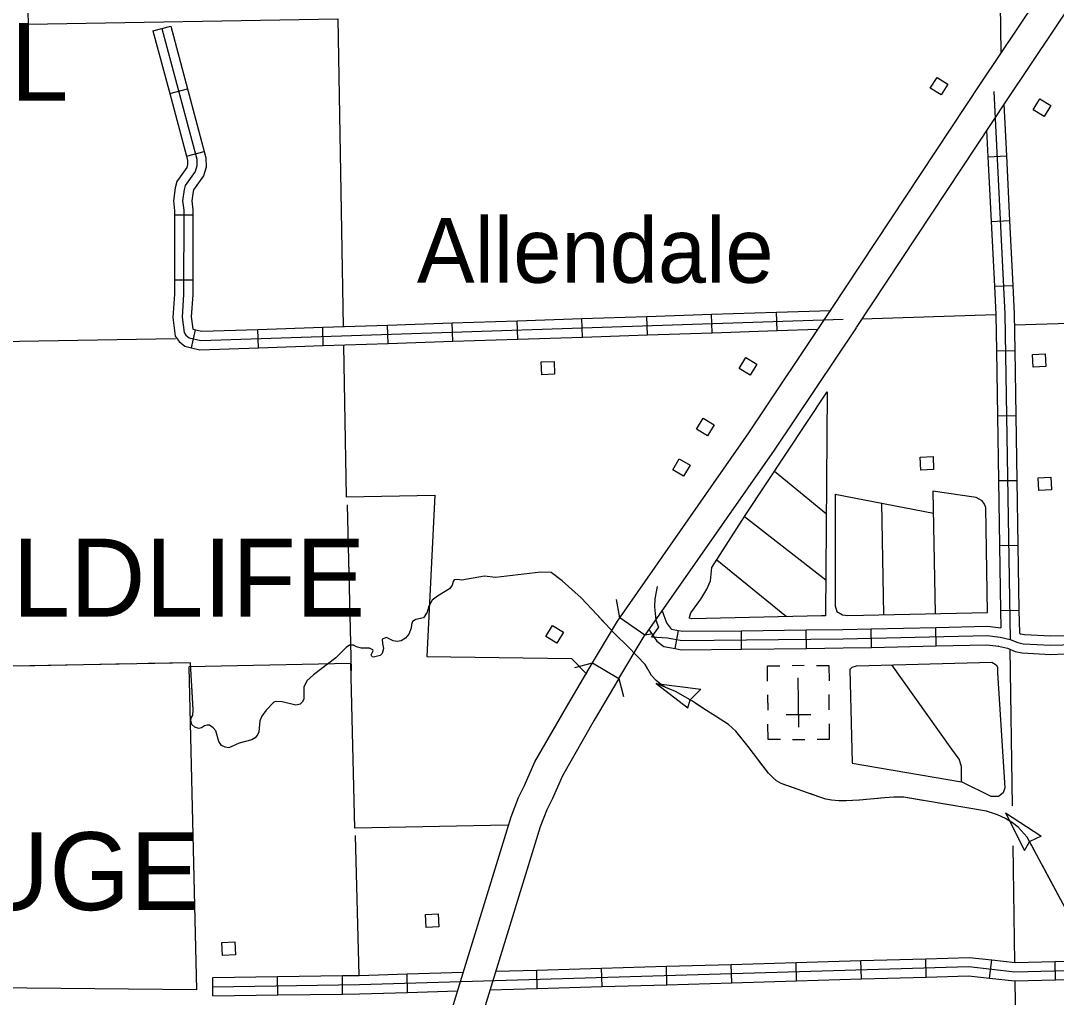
# Model space of a CAD drawing. Extents: x 1084508 to 1142749, y 1057638 to 1093403.
# Drawn here: x 1093716 to 1096363, y 1063707 to 1066201 of the extents above; entities that cross this region are included whole.
import ezdxf

# ---------------------------------------------------------------- set-up
doc = ezdxf.new("R2010")
doc.units = 0
for name, color, linetype in [('Level 10', 7, 'Continuous'), ('Level 25', 7, 'Continuous'), ('Level 32', 7, 'Continuous'), ('Level 35', 7, 'Continuous'), ('Level 37', 7, 'Continuous'), ('Level 4', 7, 'Continuous'), ('Level 43', 7, 'Continuous'), ('Level 5', 7, 'Continuous'), ('Level 56', 7, 'Continuous'), ('Level 57', 7, 'Continuous'), ('Level 7', 7, 'Continuous')]:
    doc.layers.add(name, color=color, linetype=linetype)

msp = doc.modelspace()

# ---------------------------------------------------------------- linework, layer by layer
at = {"layer": 'Level 10'}
for p, q in [((1095311.7, 1064631.4), (1095247.3, 1064676.2)), ((1095177.8, 1064560.7), (1095177.8, 1064560.7)), ((1095177.8, 1064560.7), (1095245.2, 1064520.6))]:
    msp.add_line(p, q, dxfattribs=at)
for points in [[(1095785.7, 1065460.3), (1096170.8, 1066041.9), (1096829.7, 1067025.4), (1097261.8, 1067673.6)], [(1097327, 1067630.1), (1096894.9, 1066981.8), (1096236.1, 1065998.5), (1095851.2, 1065417)], [(1095247.3, 1064676.2), (1095576.8, 1065148.7), (1095785.9, 1065460.5)], [(1095851, 1065416.8), (1095641.6, 1065104.4), (1095311.7, 1064631.4)], [(1095177.8, 1064560.7), (1095241.3, 1064667.6), (1095247.3, 1064676.2)], [(1095245.2, 1064520.6), (1095307.3, 1064625), (1095311.7, 1064631.4)], [(1093259, 1058459.8), (1093305.1, 1058771.8), (1093316.6, 1058835), (1093333.1, 1058900.7), (1093509, 1059505.3), (1093740.6, 1060112.3), (1093964.1, 1060846.9), (1094350.7, 1062143.7), (1094497.6, 1062608.4), (1094619.3, 1063023.9), (1094843.4, 1063758), (1094969.9, 1064168), (1094988.6, 1064216.9), (1095004.2, 1064247.8), (1095030.6, 1064307.9), (1095114.4, 1064454.1), (1095177.8, 1064560.7)], [(1095245.2, 1064520.6), (1095182.2, 1064414.5), (1095100.7, 1064272.5), (1095075.2, 1064214.3), (1095060.5, 1064185.2), (1095044.1, 1064142.4), (1094918.4, 1063735), (1094694.4, 1063001.4), (1094572.7, 1062585.5), (1094425.8, 1062120.7), (1094039.3, 1060824.3), (1093814.9, 1060086.8), (1093583.5, 1059480.3), (1093408.8, 1058880.1), (1093393.3, 1058818.4), (1093382.6, 1058759), (1093336.7, 1058448.3)]]:
    msp.add_lwpolyline(points, dxfattribs=at)
at = {"layer": 'Level 32'}
for p, q in [((1094054.5, 1066175), (1094100, 1066187.1)), ((1094097.3, 1066014.9), (1094142.8, 1066027)), ((1094140, 1065854.7), (1094185.5, 1065866.9)), ((1096188.2, 1065853.5), (1096235.2, 1065855.8)), ((1094109.6, 1065705.1), (1094156.7, 1065705)), ((1096196.4, 1065688), (1096243.4, 1065690.3)), ((1094109.3, 1065539.4), (1094156.4, 1065539.3)), ((1096204.6, 1065522.5), (1096251.6, 1065524.8)), ((1095152.2, 1065393), (1095150.7, 1065440.1)), ((1095317.9, 1065398.5), (1095316.3, 1065445.6)), ((1095483.5, 1065404), (1095481.9, 1065451)), ((1095649.1, 1065409.5), (1095647.6, 1065456.5)), ((1094152.7, 1065365.7), (1094163.5, 1065411.5)), ((1094324, 1065365.6), (1094322.5, 1065412.6)), ((1094489.7, 1065371.1), (1094488.1, 1065418.1)), ((1094655.3, 1065376.5), (1094653.7, 1065423.6)), ((1094820.9, 1065382), (1094819.4, 1065429.1)), ((1094986.6, 1065387.5), (1094985, 1065434.6)), ((1096209.7, 1065357.6), (1096256.8, 1065358.4)), ((1096212.4, 1065191.9), (1096259.4, 1065192.7)), ((1096215, 1065026.2), (1096262.1, 1065027)), ((1096217.7, 1064860.5), (1096264.8, 1064861.2)), ((1096220.3, 1064694.8), (1096267.4, 1064695.5)), ((1095388.6, 1064597.4), (1095397.4, 1064643.6)), ((1095558.7, 1064596.1), (1095558.2, 1064643.1)), ((1095724.4, 1064597.9), (1095723.9, 1064645)), ((1095890.4, 1064600.5), (1095889.4, 1064647.6)), ((1096056.1, 1064604.2), (1096055.1, 1064651.2)), ((1095699.1, 1063748.7), (1095697.7, 1063795.8)), ((1095864.8, 1063753.6), (1095863.4, 1063800.7)), ((1096030.4, 1063758.5), (1096029, 1063805.5)), ((1096192.5, 1063755.6), (1096197.7, 1063802.4)), ((1096361, 1063751.2), (1096359.8, 1063798.3)), ((1095036.5, 1063729.2), (1095035.1, 1063776.3)), ((1095202.1, 1063734.1), (1095200.7, 1063781.2)), ((1095367.8, 1063739), (1095366.4, 1063786)), ((1095533.4, 1063743.9), (1095532.1, 1063790.9)), ((1094207.7, 1063710.4), (1094207, 1063757.5)), ((1094373.4, 1063712.8), (1094372.7, 1063759.9)), ((1094539.1, 1063715.2), (1094538.4, 1063762.3)), ((1094705.2, 1063719.5), (1094703.8, 1063766.5))]:
    msp.add_line(p, q, dxfattribs=at)
for points in [[(1094077.3, 1066181), (1094166.3, 1065847.4), (1094166.7, 1065829.8), (1094162.2, 1065815.5), (1094137, 1065779.6), (1094133.9, 1065769.4), (1094130.3, 1065741), (1094133.1, 1065716.9), (1094132.8, 1065501.4)], [(1094100, 1066187.1), (1094142.8, 1066027)], [(1094054.5, 1066175), (1094097.3, 1066014.9)], [(1094142.8, 1066027), (1094185.5, 1065866.9)], [(1096203.4, 1066020.2), (1096231.7, 1065451)], [(1094097.3, 1066014.9), (1094140, 1065854.7)], [(1096228.7, 1065987.2), (1096235.2, 1065855.8)], [(1096184.8, 1065921), (1096188.2, 1065853.5)], [(1094185.5, 1065866.9), (1094189.8, 1065850.8), (1094190.3, 1065826.5), (1094183.6, 1065805), (1094158.4, 1065769.2), (1094157, 1065764.5), (1094154, 1065740.9), (1094156.7, 1065718.2), (1094156.7, 1065705)], [(1094140, 1065854.7), (1094142.9, 1065844.1), (1094143.1, 1065833.2), (1094140.9, 1065826), (1094115.5, 1065790), (1094110.8, 1065774.3), (1094106.6, 1065741.1), (1094109.6, 1065715.5), (1094109.6, 1065705.1)], [(1096188.2, 1065853.5), (1096196.4, 1065688)], [(1096235.2, 1065855.8), (1096243.4, 1065690.3)], [(1094109.6, 1065705.1), (1094109.3, 1065539.4)], [(1094156.7, 1065705), (1094156.4, 1065539.3)], [(1096196.4, 1065688), (1096204.6, 1065522.5)], [(1096243.4, 1065690.3), (1096251.6, 1065524.8)], [(1094109.3, 1065539.4), (1094109.3, 1065502.2), (1094105.1, 1065443.2), (1094111.2, 1065395.1), (1094121.4, 1065381.3), (1094136.1, 1065369.6), (1094152.7, 1065365.7)], [(1094156.4, 1065539.3), (1094156.4, 1065500.5), (1094152.4, 1065444.6), (1094156.3, 1065413.7), (1094157.2, 1065413), (1094163.5, 1065411.5)], [(1096204.6, 1065522.5), (1096208.2, 1065450.3), (1096209.7, 1065357.6)], [(1096251.6, 1065524.8), (1096255.3, 1065451.8), (1096256.8, 1065358.4)], [(1094132.8, 1065501.4), (1094128.7, 1065443.9), (1094133.8, 1065404.2), (1094138.5, 1065397.8), (1094146.7, 1065391.3), (1094176.5, 1065384.2), (1095818.5, 1065438.6)], [(1094985, 1065434.6), (1095150.7, 1065440.1)], [(1095150.7, 1065440.1), (1095316.3, 1065445.6)], [(1095316.3, 1065445.6), (1095481.9, 1065451)], [(1095481.9, 1065451), (1095647.6, 1065456.5)], [(1095647.6, 1065456.5), (1095786.3, 1065461.1)], [(1096231.7, 1065451), (1096245.1, 1064620.6)], [(1094163.5, 1065411.5), (1094178.9, 1065407.9), (1094322.5, 1065412.6)], [(1094322.5, 1065412.6), (1094488.1, 1065418.1)], [(1094488.1, 1065418.1), (1094653.7, 1065423.6)], [(1094653.7, 1065423.6), (1094819.4, 1065429.1)], [(1094819.4, 1065429.1), (1094985, 1065434.6)], [(1095483.5, 1065404), (1095649.1, 1065409.5)], [(1095649.1, 1065409.5), (1095754, 1065413)], [(1094820.9, 1065382), (1094986.6, 1065387.5)], [(1094986.6, 1065387.5), (1095152.2, 1065393)], [(1095152.2, 1065393), (1095317.9, 1065398.5)], [(1095317.9, 1065398.5), (1095483.5, 1065404)], [(1094152.7, 1065365.7), (1094174.1, 1065360.6), (1094324, 1065365.6)], [(1094324, 1065365.6), (1094489.7, 1065371.1)], [(1094489.7, 1065371.1), (1094655.3, 1065376.5)], [(1094655.3, 1065376.5), (1094820.9, 1065382)], [(1096209.7, 1065357.6), (1096212.4, 1065191.9)], [(1096256.8, 1065358.4), (1096259.4, 1065192.7)], [(1096212.4, 1065191.9), (1096215, 1065026.2)], [(1096259.4, 1065192.7), (1096262.1, 1065027)], [(1096215, 1065026.2), (1096217.7, 1064860.5)], [(1096262.1, 1065027), (1096264.8, 1064861.2)], [(1096217.7, 1064860.5), (1096220.3, 1064694.8)], [(1096264.8, 1064861.2), (1096267.4, 1064695.5)], [(1095343.1, 1064755.8), (1095337.2, 1064724.5), (1095336.2, 1064703.7), (1095339.2, 1064670.1), (1095346, 1064652.3), (1095328.5, 1064627.5), (1095369.6, 1064625), (1095406.3, 1064617.9), (1095817.9, 1064622.4)], [(1096220.3, 1064694.8), (1096221.1, 1064650.4)], [(1096267.4, 1064695.5), (1096268.4, 1064636.5)], [(1095355.3, 1064693.9), (1095367, 1064663.4), (1095376.8, 1064649.3), (1095379.7, 1064647), (1095397.4, 1064643.6)], [(1095322.8, 1064647.2), (1095325.1, 1064641.2), (1095342.1, 1064616.7), (1095359.5, 1064602.9), (1095388.6, 1064597.4)], [(1095397.4, 1064643.6), (1095408.4, 1064641.5), (1095558.2, 1064643.1)], [(1095558.2, 1064643.1), (1095723.9, 1064645)], [(1095723.9, 1064645), (1095817.5, 1064646), (1095889.4, 1064647.6)], [(1095889.4, 1064647.6), (1096055.1, 1064651.2)], [(1096055.1, 1064651.2), (1096187, 1064654.2), (1096221.1, 1064650.4)], [(1095817.9, 1064622.4), (1096186, 1064630.6), (1096219.7, 1064626.9), (1096245.1, 1064620.6), (1096264.3, 1064612.7), (1096278.5, 1064609.6), (1096348.3, 1064606.1), (1097409.6, 1064634.7)], [(1096268.4, 1064636.5), (1096271.3, 1064635.3), (1096281.6, 1064633.1), (1096348.6, 1064629.7), (1096383.4, 1064630.6)], [(1095388.6, 1064597.4), (1095404.2, 1064594.4), (1095558.7, 1064596.1)], [(1095558.7, 1064596.1), (1095724.4, 1064597.9)], [(1095724.4, 1064597.9), (1095818.3, 1064598.9), (1095890.4, 1064600.5)], [(1095890.4, 1064600.5), (1096056.1, 1064604.2)], [(1096056.1, 1064604.2), (1096184.9, 1064607), (1096215.6, 1064603.7), (1096215.4, 1064603.7)], [(1096215.4, 1064603.7), (1096237.7, 1064598.2), (1096257.3, 1064590.2), (1096275.5, 1064586.2), (1096348.1, 1064582.6), (1096384.7, 1064583.6)], [(1094207.4, 1063733.9), (1094581.8, 1063739.4), (1096139.2, 1063785.2), (1096257.1, 1063772.1), (1097191.7, 1063795.5), (1097442.5, 1063796.6)], [(1095532.1, 1063790.9), (1095697.7, 1063795.8)], [(1095697.7, 1063795.8), (1095863.4, 1063800.7)], [(1095863.4, 1063800.7), (1096029, 1063805.5)], [(1096029, 1063805.5), (1096140.2, 1063808.8), (1096197.7, 1063802.4)], [(1096197.7, 1063802.4), (1096258.1, 1063795.7), (1096359.8, 1063798.3)], [(1096359.8, 1063798.3), (1096525.5, 1063802.4)], [(1094703.8, 1063766.5), (1094847.3, 1063770.8)], [(1094930.2, 1063773.2), (1095035.1, 1063776.3)], [(1095035.1, 1063776.3), (1095200.7, 1063781.2)], [(1095200.7, 1063781.2), (1095366.4, 1063786)], [(1095366.4, 1063786), (1095532.1, 1063790.9)], [(1094207, 1063757.5), (1094372.7, 1063759.9)], [(1094372.7, 1063759.9), (1094538.4, 1063762.3)], [(1094538.4, 1063762.3), (1094581.3, 1063762.9), (1094703.8, 1063766.5)], [(1095367.8, 1063739), (1095533.4, 1063743.9)], [(1095533.4, 1063743.9), (1095699.1, 1063748.7)], [(1095699.1, 1063748.7), (1095864.8, 1063753.6)], [(1095864.8, 1063753.6), (1096030.4, 1063758.5)], [(1096030.4, 1063758.5), (1096138.2, 1063761.7), (1096192.5, 1063755.6)], [(1096192.5, 1063755.6), (1096256.1, 1063748.6), (1096361, 1063751.2)], [(1096361, 1063751.2), (1096526.6, 1063755.3)], [(1094539.1, 1063715.2), (1094582.3, 1063715.9), (1094705.2, 1063719.5)], [(1094705.2, 1063719.5), (1094832.8, 1063723.2)], [(1094915.5, 1063725.7), (1095036.5, 1063729.2)], [(1095036.5, 1063729.2), (1095202.1, 1063734.1)], [(1095202.1, 1063734.1), (1095367.8, 1063739)], [(1094207.7, 1063710.4), (1094373.4, 1063712.8)], [(1094373.4, 1063712.8), (1094539.1, 1063715.2)]]:
    msp.add_lwpolyline(points, dxfattribs=at)
at = {"layer": 'Level 35'}
for points in [[(1095567.6, 1064937.1), (1095777.4, 1065253.3), (1095773.3, 1064681.4), (1095762.5, 1064680.7), (1095431.1, 1064673.6), (1095425.6, 1064674.7), (1095425.6, 1064677.7), (1095428.9, 1064689), (1095454.3, 1064723.3), (1095469.6, 1064748.8), (1095479.2, 1064770.3), (1095482.8, 1064804.2), (1095567.6, 1064937.1)], [(1095642.8, 1065050.4), (1095775.2, 1064941.3)], [(1095798.1, 1064992.1), (1095798.1, 1064706.6), (1095802.4, 1064692.2), (1095816.8, 1064683.6), (1095829.7, 1064682.2), (1096186.7, 1064689.4), (1096182.4, 1064957.6), (1096179.5, 1064966.2), (1096173.8, 1064974.8), (1096158, 1064983.4), (1096047.6, 1064999.2), (1096053.4, 1064686.7)], [(1095798.1, 1064992.1), (1096048.6, 1064943.1)], [(1095916, 1064969), (1095921.6, 1064684)], [(1095565.9, 1064934.5), (1095774, 1064772.8)], [(1095673.5, 1064678.8), (1095495, 1064823.3)], [(1095100.2, 1064770.3), (1095071.9, 1064791.5), (1095045.8, 1064792.1), (1094929.8, 1064778.6), (1094902, 1064782.3), (1094843.6, 1064772.1), (1094833.1, 1064774.2), (1094824.4, 1064772.8), (1094821.8, 1064768.9), (1094819.4, 1064759.6), (1094812.1, 1064749.8), (1094781.3, 1064731.3), (1094767.7, 1064720.9), (1094759.7, 1064705.4), (1094754.8, 1064690.7), (1094745.5, 1064675.8), (1094725.9, 1064671.7), (1094718, 1064666.5), (1094714.9, 1064659.2), (1094714.1, 1064649.4), (1094708, 1064634.3), (1094699.7, 1064624.1), (1094688.8, 1064617), (1094678.5, 1064615.5), (1094668.1, 1064616.9), (1094651.3, 1064625.5), (1094640.2, 1064621.8), (1094640.8, 1064610.5), (1094643.9, 1064597.5), (1094640.2, 1064584.7), (1094635.1, 1064580), (1094618.3, 1064575.7), (1094614.2, 1064576.5), (1094612.1, 1064581.4), (1094616.9, 1064591.7), (1094616.5, 1064594.5), (1094607.5, 1064598.2), (1094587.7, 1064598.8), (1094574.7, 1064601.9), (1094567.3, 1064605.7), (1094557, 1064605.8), (1094547.9, 1064600), (1094521.9, 1064573.5), (1094465, 1064530.5), (1094447.9, 1064514.8), (1094440.2, 1064498.7), (1094440.2, 1064467.9), (1094436.1, 1064460.8), (1094430.4, 1064455.4), (1094419.6, 1064452.7), (1094384.4, 1064461.1), (1094367.7, 1064462.1), (1094363.1, 1064460.3), (1094344, 1064439.9), (1094332.5, 1064425.2), (1094327.2, 1064413.2), (1094325.1, 1064385.1), (1094321.7, 1064377.1), (1094315.8, 1064369.6), (1094306.7, 1064364.1), (1094274.8, 1064355.9), (1094248.7, 1064344.3), (1094238.6, 1064345.7), (1094229.3, 1064349.9), (1094222.8, 1064359.7), (1094215.2, 1064387), (1094208.6, 1064394.8), (1094198.8, 1064401.6), (1094192.6, 1064401.9), (1094186.1, 1064400)], [(1095835.3, 1064544.2), (1095841, 1064550), (1095852.5, 1064552.9), (1096198, 1064562.9), (1096209.5, 1064555.7), (1096212.4, 1064550), (1096212.4, 1064535.6), (1096231, 1064241.6), (1096226.7, 1064228.6), (1096215.2, 1064220), (1096196.6, 1064220), (1096120.6, 1064257.3)], [(1095835.3, 1064544.2), (1095841, 1064304.7), (1096120.6, 1064257.3), (1096120.6, 1064296.1), (1096114.9, 1064314.7), (1096096.2, 1064340.5), (1095942.8, 1064555.5)], [(1094186.1, 1064400), (1094178.2, 1064395.2), (1094171.3, 1064393.6), (1094161.5, 1064396.3), (1094153.6, 1064403.5), (1094150.9, 1064414.4), (1094153, 1064422.6), (1094155.9, 1064426.9), (1094157.4, 1064441.1)]]:
    msp.add_lwpolyline(points, dxfattribs=at)
at = {"layer": 'Level 37'}
for points in [[(1095247.3, 1064676.2), (1095239.1, 1064722.6)], [(1095327.1, 1064634.1), (1095311.7, 1064631.4)], [(1095132.1, 1064549.1), (1095177.8, 1064560.7)], [(1095245.2, 1064520.6), (1095256.8, 1064475)]]:
    msp.add_lwpolyline(points, dxfattribs=at)
at = {"layer": 'Level 4'}
for points in [[(1096222.2, 1066118.8), (1096208, 1067118.2)], [(1096250.7, 1064196), (1096244.7, 1064596.1)], [(1096256.8, 1063795.7), (1096252.3, 1064093.4)], [(1096282.6, 1062156.7), (1096257.5, 1063748.6)]]:
    msp.add_lwpolyline(points, dxfattribs=at)
at = {"layer": 'Level 43'}
for p, q in [((1095340, 1064508), (1095421.6, 1064446.3)), ((1095340, 1064508), (1095454.1, 1064493.9)), ((1095454.1, 1064493.9), (1095427, 1064466.6)), ((1095421.6, 1064446.3), (1095426.9, 1064466.3)), ((1096233.1, 1064178.1), (1096281.7, 1064082)), ((1096233.1, 1064178.1), (1096323.3, 1064119.1)), ((1096323.9, 1064118.5), (1096295.1, 1064104.3)), ((1096281.2, 1064081.7), (1096294.7, 1064104.1))]:
    msp.add_line(p, q, dxfattribs=at)
for points in [[(1096410.8, 1063887.6), (1096288.6, 1064116.1), (1096265.7, 1064141.7), (1096250.7, 1064152.6), (1096232.6, 1064163.7), (1096212.4, 1064172.8), (1096184.4, 1064182.1), (1095973.2, 1064218), (1095947.5, 1064218), (1095923.4, 1064216.2), (1095886.9, 1064212.5), (1095860.3, 1064210.6), (1095826.9, 1064208.9), (1095807.1, 1064208.3), (1095788.6, 1064210.2), (1095774, 1064212.9), (1095755.8, 1064219), (1095659.5, 1064252.9), (1095647.8, 1064259.9), (1095639, 1064267.1), (1095627.5, 1064278.8), (1095575.8, 1064347.3), (1095543.8, 1064386.7), (1095525.1, 1064403.7), (1095491.8, 1064424.4), (1095462.3, 1064443.4), (1095432.8, 1064463.1), (1095389.3, 1064488), (1095364.3, 1064498.1), (1095354, 1064505.1), (1095340, 1064515.5), (1095328.7, 1064528.8), (1095311.9, 1064556.6), (1095269.7, 1064600.8), (1095234.2, 1064636.3), (1095188.7, 1064684), (1095148.8, 1064727.3), (1095100.2, 1064770.3)], [(1095205, 1064666.9), (1095188.7, 1064684), (1095148.8, 1064727.3), (1095117.5, 1064754.9)], [(1095318.2, 1064546.2), (1095311.9, 1064556.6), (1095292.5, 1064576.9)], [(1094157.4, 1064441.1), (1094150.3, 1064561), (1093054.8, 1064540.3)], [(1093835.4, 1064555), (1093711.1, 1064552.7)], [(1094001.1, 1064558.2), (1093876.8, 1064555.8)], [(1094151.3, 1064544.5), (1094150.3, 1064561), (1094042.5, 1064558.9)], [(1094157.4, 1064441.1), (1094153.7, 1064503.2)], [(1095450.2, 1064451.5), (1095432.8, 1064463.1), (1095389.3, 1064488), (1095340, 1064508)], [(1095576.4, 1064346.6), (1095575.8, 1064347.3), (1095543.8, 1064386.7), (1095525.1, 1064403.7), (1095491.8, 1064424.4), (1095484.9, 1064428.8)], [(1095696.6, 1064239.8), (1095659.5, 1064252.9), (1095647.8, 1064259.9), (1095639, 1064267.1), (1095627.5, 1064278.8), (1095601.3, 1064313.5)], [(1095857.4, 1064210.4), (1095826.9, 1064208.9), (1095807.1, 1064208.3), (1095788.6, 1064210.2), (1095774, 1064212.9), (1095755.8, 1064219), (1095735.7, 1064226.1)], [(1096022.1, 1064209.7), (1095973.2, 1064218), (1095947.5, 1064218), (1095923.4, 1064216.2), (1095898.7, 1064213.7)], [(1096124.2, 1064192.3), (1096063, 1064202.7)], [(1096185.5, 1064181.7), (1096184.4, 1064182.1), (1096124.2, 1064192.3)], [(1096307.9, 1064079.8), (1096288.6, 1064116.1), (1096265.7, 1064141.7), (1096250.7, 1064152.6), (1096243.9, 1064156.8)], [(1096386.1, 1063933.7), (1096327.5, 1064043.3)]]:
    msp.add_lwpolyline(points, dxfattribs=at)
at = {"layer": 'Level 5'}
for points in [[(1096255.7, 1065424.2), (1097957.3, 1065476.3)], [(1095865.8, 1065439.2), (1096208.2, 1065450.3)], [(1094112.1, 1065388.7), (1093064.2, 1065370.7)], [(1094562, 1064540.4), (1094551.6, 1064964.2)], [(1094581.2, 1063762.9), (1094572.4, 1064120.4)]]:
    msp.add_lwpolyline(points, dxfattribs=at)
at = {"layer": 'Level 56'}
for points in [[(1096068.6, 1066011.1), (1096040.8, 1066028.2), (1096058, 1066056.1), (1096085.8, 1066039)], [(1096331.7, 1065956.2), (1096303.9, 1065973.3), (1096321.1, 1066001.3), (1096348.9, 1065984.1)], [(1095048.1, 1065296.7), (1095046.8, 1065329.3), (1095079.6, 1065330.6), (1095080.8, 1065298)], [(1095580.7, 1065295.3), (1095552.7, 1065312.2), (1095569.6, 1065340.3), (1095597.6, 1065323.4)], [(1096303.5, 1065315.8), (1096301.9, 1065348.5), (1096334.7, 1065350.1), (1096336.3, 1065317.4)], [(1095471.6, 1065140.6), (1095443.6, 1065157.5), (1095460.5, 1065185.6), (1095488.5, 1065168.7)], [(1095410.5, 1065037.4), (1095382.5, 1065054.2), (1095399.4, 1065082.3), (1095427.4, 1065065.4)], [(1096016.7, 1065053.3), (1096015.1, 1065085.9), (1096047.8, 1065087.5), (1096049.4, 1065054.9)], [(1096318.1, 1065001.1), (1096316.5, 1065033.7), (1096349.2, 1065035.3), (1096350.8, 1065002.7)], [(1095086.5, 1064611.3), (1095058.5, 1064628.1), (1095075.4, 1064656.2), (1095103.4, 1064639.4)], [(1094752.3, 1063885.4), (1094750.7, 1063918.1), (1094783.4, 1063919.7), (1094785, 1063887)], [(1094232.4, 1063813.9), (1094230.8, 1063846.6), (1094263.5, 1063848.2), (1094265.1, 1063815.5)]]:
    msp.add_lwpolyline(points, close=True, dxfattribs=at)
at = {"layer": 'Level 57'}
for p, q in [((1095718.9, 1064553.9), (1095687.5, 1064553.6)), ((1095704.5, 1064396.8), (1095703.6, 1064522.4)), ((1095625.6, 1064459), (1095625.4, 1064478.9)), ((1095625.6, 1064459), (1095625.7, 1064439.7)), ((1095704, 1064459.6), (1095704, 1064459.6)), ((1095704, 1064459.6), (1095704, 1064459.6)), ((1095782.7, 1064440.9), (1095782.4, 1064480.1)), ((1095735.7, 1064428.4), (1095672.6, 1064428)), ((1095688.9, 1064365.3), (1095720.3, 1064365.6))]:
    msp.add_line(p, q, dxfattribs=at)
for points in [[(1095625.2, 1064513.9), (1095624.9, 1064553.2), (1095656.3, 1064553.4)], [(1095750.4, 1064554.1), (1095781.8, 1064554.4), (1095782.1, 1064515.1)], [(1095657.7, 1064365.1), (1095626.3, 1064364.8), (1095626, 1064404.1)], [(1095751.8, 1064365.8), (1095783.2, 1064366), (1095782.9, 1064405.3)]]:
    msp.add_lwpolyline(points, dxfattribs=at)
at = {"layer": 'Level 7'}
for points in [[(1092099.4, 1064749.4), (1092099.1, 1064749.5), (1092081.8, 1065357.6), (1092494.9, 1065363.5), (1092457.7, 1067062.4), (1092886.8, 1067071), (1092861.5, 1068325.5), (1093688.5, 1068342.2), (1093697.2, 1067924.4), (1094326.3, 1067932), (1094350.2, 1067088.1), (1094127.7, 1067083.7), (1094136.3, 1066704.3), (1093926.7, 1066715.6), (1093944.2, 1066617.4), (1093724.5, 1066613.3), (1093735.8, 1066191.9), (1094527.2, 1066205.6), (1094540.5, 1065419.5)], [(1094541.3, 1065371), (1094547.9, 1064984.7), (1094774.8, 1064989.2), (1094754.2, 1064577.5), (1095123.6, 1064572.2), (1095163.5, 1064532.3)], [(1094960.5, 1064146.8), (1094570.2, 1064139), (1094560, 1064559.2), (1094145.8, 1064550.9), (1094165.4, 1063726), (1092951.3, 1063738.2)]]:
    msp.add_lwpolyline(points, dxfattribs=at)

# ---------------------------------------------------------------- texts
at = {"layer": 'Level 25'}
msp.add_text('Allendale', height=165.73, dxfattribs=at).set_placement((1094728.7, 1065531.4))
at = {"layer": 'Level 7'}
for s, p in [('NATIONAL', (1092508.6, 1065996.2)), ('WILDLIFE', (1093370.3, 1064679.1)), ('REFUGE', (1093065.6, 1063929.5))]:
    msp.add_text(s, height=198.88, dxfattribs=at).set_placement(p)

doc.saveas('drawing.dxf')
